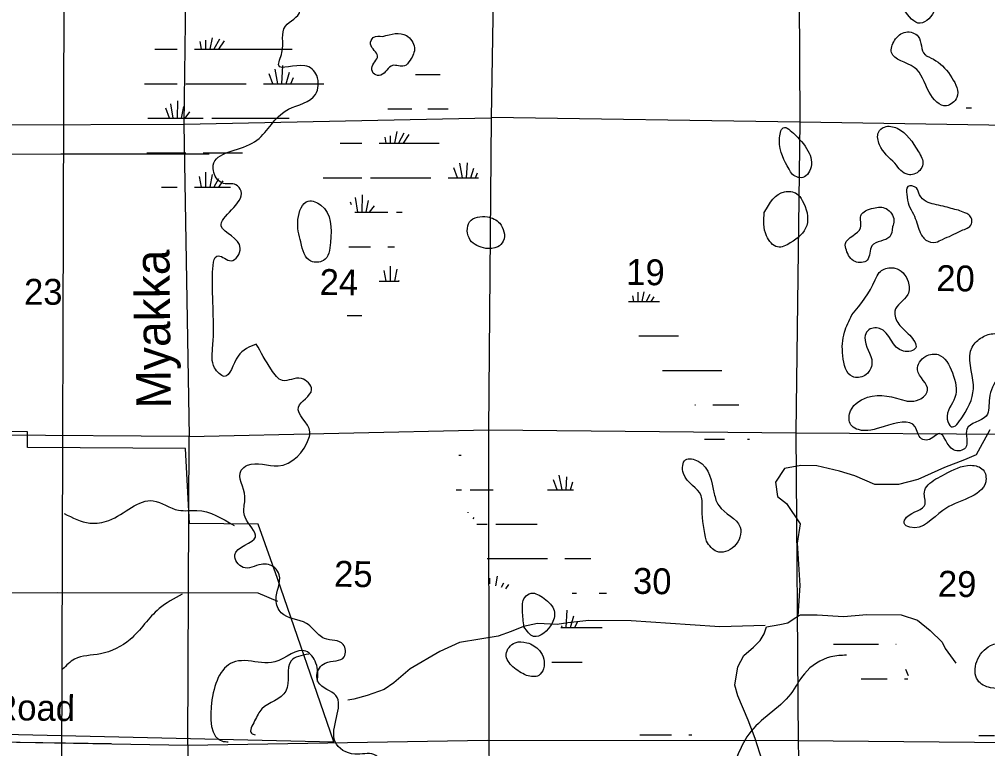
# Model space of a CAD drawing. Extents: x 408847 to 817539, y 923858 to 1151780.
# Drawn here: x 533530 to 550386, y 1019099 to 1031794 of the extents above; entities that cross this region are included whole.
import ezdxf

# ---------------------------------------------------------------- set-up
doc = ezdxf.new("R2010")
doc.units = 0
for name, color, linetype in [('Cities Incorporated Linear Boundaries', 7, 'Continuous'), ('Lakes and Ponds', 7, 'Continuous'), ('Level 42', 7, 'Continuous'), ('Level 43', 7, 'Continuous'), ('Local Roads Paved', 7, 'Continuous'), ('Local Roads Related Text', 7, 'Continuous'), ('Narrow River Creek and Branch and Slough', 7, 'Continuous'), ('Quad Borders', 7, 'Continuous'), ('Section Lines', 7, 'Continuous'), ('Swamps', 7, 'Continuous'), ('Township  and Range lines', 7, 'Continuous')]:
    doc.layers.add(name, color=color, linetype=linetype)

msp = doc.modelspace()

# ---------------------------------------------------------------- linework, layer by layer
at = {"layer": 'Cities Incorporated Linear Boundaries'}
msp.add_lwpolyline([(528545, 1019178), (528712, 1014130), (531284, 1014110), (531264, 1019400), (539002, 1019219), (538025, 1022063), (537689, 1023008), (536493, 1023018), (536422, 1024322), (533674, 1024342), (533674, 1024614), (529543, 1024644), (529533, 1025197), (529543, 1025776), (525690, 1025787), (525690, 1025565), (524866, 1025585), (524856, 1024620), (525600, 1024600), (525600, 1023011), (521342, 1023062)], dxfattribs=at)
at = {"layer": 'Lakes and Ponds'}
for points in [[(548925, 1031968), (549212, 1031725), (549470, 1031972), (549437, 1032288), (549236, 1032445), (549133, 1032429), (548966, 1032221), (548925, 1031968)], [(539858, 1031497), (539692, 1031480), (539644, 1031362), (539766, 1031157), (539665, 1030942), (539713, 1030839), (539823, 1030825), (540028, 1030991), (540232, 1030983), (540334, 1031086), (540409, 1031301), (540267, 1031512), (539858, 1031497)], [(549318, 1031162), (549297, 1031178), (549178, 1031497), (548961, 1031573), (548765, 1031426), (548713, 1031218), (549105, 1030959), (549368, 1030527), (549669, 1030289), (549849, 1030435), (549763, 1030778), (549485, 1031075), (549318, 1031162)], [(546930, 1029188), (546991, 1029093), (547195, 1029051), (547286, 1029152), (547037, 1029784), (546828, 1029908), (546763, 1029696), (546930, 1029188)], [(548772, 1029288), (549000, 1029092), (549101, 1029097), (549258, 1029271), (549181, 1029489), (548810, 1029898), (548590, 1029920), (548486, 1029827), (548505, 1029612), (548772, 1029288)], [(549877, 1028470), (549986, 1028428), (550060, 1028391), (550108, 1028316), (550095, 1028210), (550006, 1028149), (549909, 1028109), (549762, 1028035), (549600, 1027965), (549482, 1027915), (549312, 1027952), (549204, 1028104), (549095, 1028403), (549016, 1028558), (548979, 1028750), (548997, 1028882), (549145, 1028859), (549201, 1028738), (549317, 1028624), (549454, 1028575), (549610, 1028541), (549749, 1028504), (549877, 1028470)], [(546498, 1028435), (546537, 1028026), (546730, 1027832), (546951, 1027902), (547236, 1028205), (547159, 1028643), (547063, 1028759), (546852, 1028793), (546498, 1028435)], [(538428, 1027919), (538607, 1027585), (538822, 1027595), (538947, 1027912), (538781, 1028559), (538560, 1028631), (538379, 1028311), (538428, 1027919)], [(548730, 1028180), (548754, 1028296), (548619, 1028499), (548397, 1028510), (548180, 1028375), (548173, 1028167), (547910, 1027890), (547926, 1027779), (548079, 1027578), (548288, 1027603), (548372, 1027853), (548681, 1028010), (548730, 1028180)], [(541649, 1027804), (541857, 1027833), (541955, 1027936), (541892, 1028244), (541678, 1028356), (541368, 1028270), (541379, 1027953), (541649, 1027804)], [(548024, 1026648), (547893, 1026347), (547864, 1025937), (548034, 1025575), (548247, 1025595), (548372, 1025814), (548250, 1026259), (548298, 1026375), (548506, 1026414), (548920, 1026018), (549133, 1026075), (549029, 1026295), (548838, 1026491), (548771, 1026714), (548994, 1027002), (549002, 1027230), (548773, 1027465), (548693, 1027471), (548500, 1027389), (548430, 1027260), (548024, 1026648)], [(548966, 1025154), (548295, 1025215), (547982, 1024927), (548022, 1024716), (548137, 1024652), (548586, 1024707), (549123, 1024704), (549235, 1024494), (549343, 1024472), (549547, 1024583), (549793, 1024300), (549999, 1024335), (550025, 1024662), (550361, 1024889), (550416, 1025201), (550747, 1025910), (550769, 1026024), (550717, 1026246), (550506, 1026323), (550289, 1026259), (550118, 1026089), (550137, 1025430), (549946, 1024876), (549753, 1024704), (549683, 1024834), (549817, 1025211), (549774, 1025641), (549524, 1025958), (549309, 1025931), (549165, 1025693), (549341, 1025337), (549194, 1025175), (549009, 1025148), (548966, 1025154)], [(545490, 1022712), (545669, 1022529), (545975, 1022620), (546078, 1022956), (545704, 1023329), (545627, 1023537), (545344, 1024103), (545127, 1024129), (545091, 1023889), (545399, 1023502), (545415, 1023267), (545490, 1022712)], [(549486, 1023795), (549284, 1023562), (549297, 1023353), (548975, 1023126), (548931, 1023022), (549032, 1022954), (549603, 1023246), (550053, 1023463), (550352, 1023742), (550307, 1023953), (550094, 1024031), (549642, 1023877), (549486, 1023795)], [(542314, 1021221), (542483, 1021053), (542805, 1021285), (542840, 1021503), (542664, 1021713), (542437, 1021803), (542330, 1021732), (542288, 1021500), (542314, 1021221)], [(542356, 1020373), (542572, 1020374), (542654, 1020491), (542583, 1020809), (542365, 1020943), (542161, 1020944), (542005, 1020742), (542122, 1020523), (542356, 1020373)], [(551056, 1020514), (551084, 1020652), (550931, 1020849), (550437, 1020893), (550196, 1020616), (550213, 1020289), (550435, 1020159), (550653, 1020163), (551056, 1020514)]]:
    msp.add_spline(points, degree=3, dxfattribs=at)
at = {"layer": 'Local Roads Paved'}
for p, q in [((531334, 1019239), (535123, 1019189)), ((535123, 1019189), (535128, 1019189))]:
    msp.add_line(p, q, dxfattribs=at)
for points in [[(550426, 1024647), (550186, 1024216), (549982, 1024127), (549636, 1023996), (549173, 1023784), (548836, 1023697), (548421, 1023699), (548076, 1023846), (547809, 1023929), (547415, 1024023), (547132, 1024026), (546848, 1023975), (546691, 1023736), (546725, 1023490), (546886, 1023364), (547120, 1023013), (547068, 1022679), (547092, 1022313), (547114, 1021938), (547080, 1021406)], [(546458, 1018892), (546339, 1019276), (546215, 1019593), (546038, 1020018), (545985, 1020203), (546038, 1020525), (546144, 1020722), (546308, 1020866), (546424, 1020982), (546494, 1021097), (546537, 1021222), (546771, 1021259), (546908, 1021290), (547035, 1021379), (547128, 1021431), (547418, 1021426), (547874, 1021397), (548285, 1021434), (548878, 1021429), (549164, 1021334), (549386, 1021156), (549597, 1020950), (549648, 1020844), (549835, 1020589)], [(546514, 1021243), (545723, 1021221), (545208, 1021255), (544178, 1021322), (543444, 1021331), (543076, 1021292), (542892, 1021262), (542549, 1021276), (542307, 1021227), (542093, 1021138), (541864, 1021058), (541547, 1021004), (541195, 1020945), (540852, 1020791), (540333, 1020486), (540048, 1020247), (539880, 1020127), (539584, 1020022), (539353, 1019958), (539249, 1019943)]]:
    msp.add_lwpolyline(points, dxfattribs=at)
at = {"layer": 'Narrow River Creek and Branch and Slough'}
for p, q in [((534251, 1029453), (536833, 1029453)), ((534202, 1021817), (537682, 1021811)), ((537682, 1021811), (538024, 1021669))]:
    msp.add_line(p, q, dxfattribs=at)
for points in [[(528475, 1029945), (529498, 1029936), (531177, 1029441), (534251, 1029453)], [(528888, 1021800), (534202, 1021817)]]:
    msp.add_lwpolyline(points, dxfattribs=at)
for points in [[(537655, 1026141), (537337, 1025930), (537097, 1025580), (536928, 1025730), (536895, 1026061), (536894, 1027329), (536998, 1027677), (537101, 1027637), (537218, 1027591), (537376, 1027811), (537046, 1028194), (537390, 1028804), (537300, 1028914), (537084, 1028939), (536977, 1029009), (536905, 1029255), (537584, 1029638), (538109, 1030163), (538214, 1030229), (538685, 1030487), (538708, 1030815), (538497, 1030987), (538045, 1030990), (538100, 1031216), (538162, 1031675), (538414, 1031936), (538398, 1032167), (538494, 1032269), (538701, 1032198), (538804, 1032244), (538875, 1032470), (538931, 1032796), (539371, 1032659), (539415, 1032770), (539313, 1033193), (539453, 1033386), (539558, 1033442), (540004, 1033435), (540473, 1033760), (540544, 1034012), (540285, 1034341), (540414, 1034552), (540454, 1034674), (540265, 1034829), (540208, 1035045), (540284, 1035495), (540644, 1035607), (540748, 1035837), (540850, 1035747), (540831, 1035422), (541397, 1035802), (541543, 1036032), (541545, 1036347), (541370, 1036541), (541245, 1036645), (541341, 1036862), (541284, 1036966), (540944, 1036835), (540801, 1036991), (540930, 1037312), (541135, 1037496), (541244, 1037576), (541470, 1037665), (541560, 1037557), (541792, 1037670), (541834, 1037888), (542163, 1038063), (542270, 1037851), (542597, 1037697), (542245, 1037329), (542271, 1037227), (542380, 1037235), (542991, 1037817), (543039, 1038159), (543158, 1038219), (543158, 1038328), (542949, 1038658), (543013, 1038982), (542810, 1039319), (542746, 1039675), (542778, 1039785), (542911, 1040105), (543233, 1040231), (543562, 1040133), (543664, 1040172), (544084, 1040711), (544409, 1041014), (544507, 1041288), (544316, 1041451), (544069, 1041421), (544044, 1041213), (543943, 1041154), (543692, 1041465), (544088, 1042352), (544307, 1042258), (544431, 1042031), (544777, 1041926)], [(541785, 1014887), (541784, 1015154), (541829, 1015255), (542043, 1015573), (541982, 1015787), (541423, 1015990), (541124, 1016280), (541123, 1016493), (541245, 1016828), (541120, 1017255), (540887, 1017247), (540692, 1016774), (540443, 1016724), (540096, 1016801), (539982, 1016839), (539590, 1017236), (539668, 1017349), (540008, 1017309), (540117, 1017404), (540151, 1017516), (540113, 1017626), (539781, 1017540), (539646, 1017728), (539887, 1018754), (539703, 1018995), (539369, 1019003), (539027, 1019219), (539040, 1020023), (538733, 1020259), (538709, 1020380), (538853, 1020588), (539187, 1020699), (539168, 1020914), (538842, 1021016), (538741, 1021082), (538528, 1021278), (538089, 1021463), (537998, 1021691), (538055, 1022124), (537977, 1022248), (537738, 1022306), (537425, 1022254), (537281, 1022471), (537642, 1022783), (537459, 1023127), (537449, 1023366), (537457, 1023490), (537393, 1023944), (537500, 1024031), (538036, 1024020), (538571, 1024503), (538587, 1024615), (538387, 1025044), (538617, 1025349), (538440, 1025543), (538109, 1025508), (537918, 1025696), (537655, 1026141)], [(534309, 1023194), (534758, 1023026), (535089, 1023073), (535861, 1023415), (536303, 1023250), (536621, 1023247), (537269, 1022981)], [(536363, 1021786), (535964, 1021536), (535457, 1021000), (534941, 1020750), (534489, 1020655), (534284, 1020483)], [(538720, 1020269), (538693, 1020589), (538520, 1020796), (537975, 1020610), (537511, 1020628), (537292, 1020615), (536883, 1019948), (537081, 1019226), (537163, 1019219)], [(538567, 1020745), (538261, 1020628), (538168, 1020102), (537753, 1019791), (537626, 1019581), (537572, 1019367), (537636, 1019340)], [(547931, 1020727), (547658, 1020697), (547195, 1020404), (546957, 1020054), (546229, 1019354), (545775, 1018506), (545402, 1018211), (544880, 1017975), (544055, 1017812)]]:
    msp.add_spline(points, degree=3, dxfattribs=at)
at = {"layer": 'Quad Borders'}
msp.add_line((534390, 1060351), (534254, 1014913), dxfattribs=at)
at = {"layer": 'Section Lines'}
for p, q in [((536458, 1035369), (536393, 1029971)), ((547090, 1035382), (547116, 1030010)), ((536393, 1029971), (541744, 1030082)), ((541750, 1030092), (547116, 1030010)), ((531029, 1029949), (536393, 1029971)), ((536393, 1029971), (536484, 1024532)), ((547116, 1030010), (547048, 1024609)), ((547116, 1030010), (552452, 1029928)), ((536484, 1024532), (541695, 1024650)), ((541695, 1024650), (547052, 1024595)), ((536484, 1024532), (531065, 1024572)), ((536465, 1019157), (536484, 1024532)), ((547048, 1024609), (547085, 1019201)), ((547052, 1024595), (552427, 1024567)), ((531205, 1019255), (536465, 1019157)), ((536465, 1019157), (541677, 1019245)), ((541677, 1019245), (547080, 1019242)), ((547080, 1019242), (552370, 1019189)), ((536465, 1019157), (536452, 1013969)), ((547085, 1019201), (547220, 1013906))]:
    msp.add_line(p, q, dxfattribs=at)
at = {"layer": 'Swamps'}
for p, q in [((537012, 1031447), (536918, 1031273)), ((537096, 1031423), (536997, 1031274)), ((535979, 1031273), (536279, 1031273)), ((536579, 1031273), (538279, 1031273)), ((538030, 1030673), (537983, 1030928)), ((538101, 1030673), (538118, 1030989)), ((538177, 1030673), (538235, 1030877)), ((537944, 1030673), (537879, 1030845)), ((538254, 1030673), (538303, 1030782)), ((535979, 1030673), (536279, 1030673)), ((536429, 1030673), (537479, 1030673)), ((537779, 1030673), (538829, 1030673)), ((536285, 1030073), (536291, 1030377)), ((536145, 1030074), (536079, 1030247)), ((536207, 1030073), (536168, 1030326)), ((536352, 1030073), (536395, 1030279)), ((535979, 1030073), (536729, 1030073)), ((536414, 1030073), (536498, 1030186)), ((540225, 1029811), (540131, 1029637)), ((540310, 1029787), (540211, 1029638)), ((539193, 1029637), (539493, 1029637)), ((535979, 1029473), (536429, 1029473)), ((541158, 1029038), (541093, 1029210)), ((541243, 1029038), (541197, 1029292)), ((536661, 1029059), (536698, 1028873)), ((536770, 1029132), (536770, 1028873)), ((539193, 1029037), (539493, 1029037)), ((539643, 1029037), (540693, 1029037)), ((539421, 1028438), (539381, 1028691)), ((539499, 1028438), (539505, 1028741)), ((539566, 1028437), (539609, 1028643)), ((539628, 1028437), (539712, 1028551)), ((539984, 1027496), (539984, 1027237)), ((539875, 1027424), (539912, 1027238)), ((545603, 1025084), (546053, 1025084)), ((542977, 1023607), (542930, 1023861)), ((542892, 1023607), (542826, 1023779)), ((541676, 1022407), (542726, 1022407)), ((543026, 1022407), (543476, 1022407)), ((543124, 1021207), (543182, 1021411)), ((543201, 1021207), (543250, 1021316)), ((548187, 1020316), (548637, 1020316))]:
    msp.add_line(p, q, dxfattribs=at)
for points in [[(536671, 1031411), (536698, 1031273)], [(536770, 1031432), (536770, 1031273)], [(536884, 1031472), (536844, 1031273)], [(535889, 1031273), (535979, 1031273)], [(540429, 1030837), (540853, 1030837)], [(535707, 1030673), (535979, 1030673)], [(539943, 1030237), (540362, 1030237)], [(540642, 1030237), (540993, 1030237)], [(550014, 1030256), (550104, 1030256)], [(535766, 1030073), (535979, 1030073)], [(536879, 1030073), (538226, 1030073)], [(539891, 1029742), (539912, 1029638)], [(539984, 1029769), (539984, 1029637)], [(540099, 1029842), (540058, 1029638)], [(539114, 1029637), (539193, 1029637)], [(539793, 1029637), (540840, 1029637)], [(535748, 1029473), (535979, 1029473)], [(536729, 1029473), (537415, 1029473)], [(541314, 1029038), (541329, 1029299)], [(541391, 1029038), (541439, 1029205)], [(536888, 1029094), (536844, 1028873)], [(536997, 1029021), (536918, 1028873)], [(538817, 1029037), (539193, 1029037)], [(540993, 1029037), (541521, 1029037)], [(541468, 1029038), (541506, 1029122)], [(536002, 1028873), (536279, 1028873)], [(536579, 1028873), (537207, 1028873)], [(537070, 1028984), (536997, 1028874)], [(539310, 1028566), (539292, 1028611)], [(539369, 1028437), (539943, 1028437)], [(540093, 1028437), (540193, 1028437)], [(539267, 1027837), (539643, 1027837)], [(539943, 1027837), (540060, 1027837)], [(540100, 1027447), (540058, 1027238)], [(539793, 1027237), (540140, 1027237)], [(540137, 1027247), (540131, 1027237)], [(544294, 1027048), (544294, 1026884)], [(544402, 1027054), (544368, 1026884)], [(544508, 1027006), (544442, 1026884)], [(544135, 1026884), (544674, 1026884)], [(544203, 1026982), (544222, 1026884)], [(544573, 1026963), (544521, 1026885)], [(539234, 1026637), (539493, 1026637)], [(544314, 1026284), (545003, 1026284)], [(544723, 1025684), (545759, 1025684)], [(545291, 1025084), (545303, 1025084)], [(545456, 1024484), (545803, 1024484)], [(546203, 1024484), (546240, 1024484)], [(541179, 1024207), (541219, 1024207)], [(543048, 1023607), (543060, 1023830)], [(543124, 1023607), (543163, 1023741)], [(541133, 1023607), (541226, 1023607)], [(541376, 1023607), (541778, 1023607)], [(542726, 1023607), (543178, 1023607)], [(541341, 1023206), (541342, 1023213)], [(541431, 1023101), (541445, 1023120)], [(541491, 1023007), (541676, 1023007)], [(541826, 1023007), (542544, 1023007)], [(541717, 1022066), (541717, 1021971)], [(541850, 1022102), (541816, 1021932)], [(541959, 1021981), (541917, 1021903)], [(542043, 1021957), (541995, 1021884)], [(543152, 1021807), (543226, 1021807)], [(543626, 1021807), (543750, 1021807)], [(543048, 1021207), (543064, 1021512)], [(542959, 1021207), (543678, 1021207)], [(542977, 1021207), (542971, 1021240)], [(547701, 1020916), (548487, 1020916)], [(548787, 1020916), (548796, 1020916)], [(542800, 1020607), (543326, 1020607)], [(548956, 1020482), (549004, 1020371)], [(548937, 1020316), (548999, 1020316)], [(544329, 1019339), (544882, 1019339)], [(545182, 1019339), (545237, 1019339)], [(550233, 1019331), (550505, 1019331)]]:
    msp.add_lwpolyline(points, dxfattribs=at)
at = {"layer": 'Township  and Range lines'}
for p, q in [((541826, 1035459), (541744, 1030082)), ((541744, 1030082), (541699, 1024633)), ((541699, 1024633), (541702, 1019236)), ((541702, 1019236), (541752, 1013950))]:
    msp.add_line(p, q, dxfattribs=at)

# ---------------------------------------------------------------- texts
at = {"layer": 'Level 42'}
msp.add_text('Myakka', height=600, rotation=90.5785, dxfattribs=at).set_placement((536169, 1025024))
at = {"layer": 'Level 43'}
for s, rotation, p in [('19', 359.0617, (544092, 1027174)), ('20', 359.0617, (549489, 1027067)), ('24', 359.0617, (538754, 1026999)), ('23', 359.9063, (533612, 1026827)), ('25', 359.0617, (539007, 1021920)), ('30', 359.0617, (544210, 1021796)), ('29', 359.0617, (549517, 1021747))]:
    msp.add_text(s, height=450, rotation=rotation, dxfattribs=at).set_placement(p)
at = {"layer": 'Local Roads Related Text'}
msp.add_text('Road', height=450, rotation=359.1048, dxfattribs=at).set_placement((533057, 1019600))

doc.saveas('drawing.dxf')
